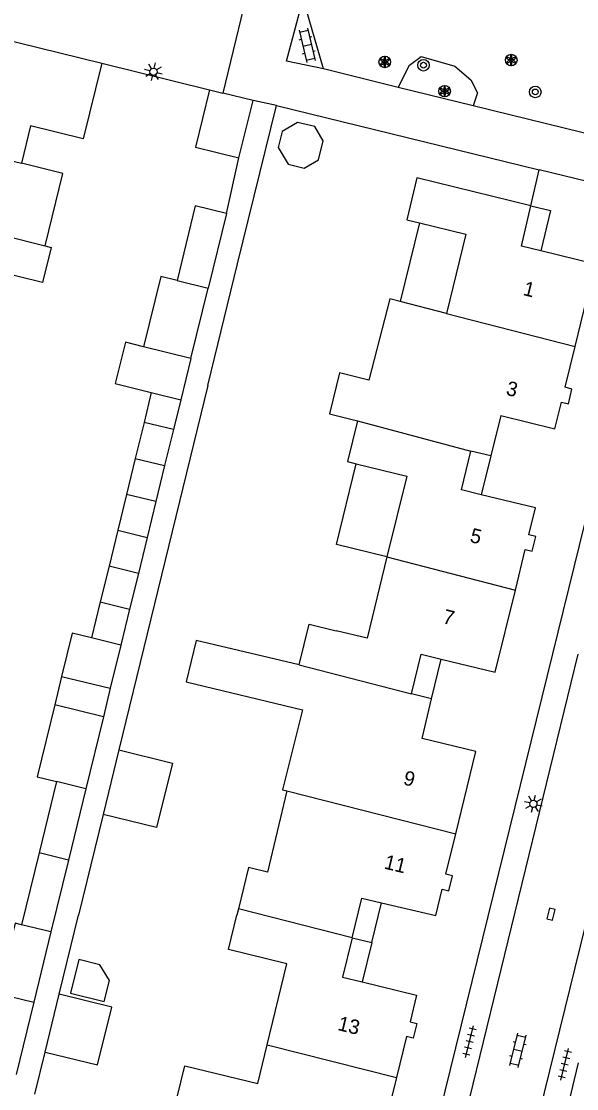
# Model space of a CAD drawing. Extents: x 128000 to 131008, y 398996 to 402500.
# Drawn here: x 128150.1 to 128188.5, y 399488 to 399561.8 of the extents above; entities that cross this region are included whole.
import ezdxf

# ---------------------------------------------------------------- set-up
doc = ezdxf.new("R2010")
doc.units = 0
for name, color, linetype in [('gg-afsc-erfafscheiding', 7, 'Continuous'), ('gg-afsc-hekwerk', 7, 'Continuous'), ('gg-afsc-muur', 7, 'Continuous'), ('gg-anno-huisnummerreeks BGT', 7, 'Continuous'), ('gg-bbg-bijgebouw', 7, 'Continuous'), ('gg-bbg-gedigitaliseerde bebouwing', 7, 'Continuous'), ('gg-bbg-gedigitaliseerde bijgebouw', 7, 'Continuous'), ('gg-bbg-hoofdgebouw', 7, 'Continuous'), ('gg-bbg-luifel en loopbrug', 7, 'Continuous'), ('gg-bbg-tussenscheiding', 7, 'Continuous'), ('gg-knt-verharding', 7, 'Continuous'), ('gt-grn-groengrens', 7, 'Continuous'), ('gt-grn-weggrens', 7, 'Continuous'), ('gt-symb-boom', 7, 'Continuous'), ('gt-symb-klinker verharding', 7, 'Continuous'), ('gt-symb-kolk', 7, 'Continuous'), ('gt-symb-lichtmast', 7, 'Continuous'), ('gt-symb-solitaire heester', 7, 'Continuous'), ('gt-symb-tegel verharding', 7, 'Continuous')]:
    doc.layers.add(name, color=color, linetype=linetype)

# ---------------------------------------------------------------- blocks, each defined once
blk = doc.blocks.new('gt0-BOOM')
at = {"layer": 'gt-symb-boom'}
for radius in [0.4, 0.2]:
    blk.add_circle((0, 0), radius, dxfattribs=at)
blk = doc.blocks.new('gt0-KOLK')
at = {"layer": 'gt-symb-kolk'}
blk.add_lwpolyline([(0, 0), (0.375, 0), (0.375, 0.4), (-0.375, 0.4), (-0.375, 0), (0, 0)], dxfattribs=at)
blk = doc.blocks.new('gt0-LMAST')
at = {"layer": 'gt-symb-lichtmast'}
for p, q in [((-0.182, 0.173), (-0.447, 0.438)), ((-0.005, 0.246), (-0.005, 0.621)), ((0.172, 0.173), (0.437, 0.438)), ((-0.255, -0.004), (-0.63, -0.004)), ((-0.182, -0.181), (-0.447, -0.446)), ((-0.005, -0.254), (-0.005, -0.629)), ((0.437, -0.446), (0.172, -0.181)), ((0.245, -0.004), (0.62, -0.004))]:
    blk.add_line(p, q, dxfattribs=at)
blk.add_circle((-0.005, -0.004), 0.25, dxfattribs=at)
blk = doc.blocks.new('gt0-KL1')
at = {"layer": 'gt-symb-klinker verharding'}
for p, q in [((-1.15, 0.3), (1.15, 0.3)), ((-1, -0.3), (-1, 0.3)), ((-0.5, 0.3), (-0.5, 0.45)), ((0, -0.3), (0, 0.3)), ((0.5, 0.3), (0.5, 0.45)), ((1, -0.3), (1, 0.3)), ((-1.15, -0.3), (1.15, -0.3)), ((-0.5, -0.45), (-0.5, -0.3)), ((0.5, -0.45), (0.5, -0.3))]:
    blk.add_line(p, q, dxfattribs=at)
blk = doc.blocks.new('gt0-SH')
at = {"layer": 'gt-symb-solitaire heester'}
blk.add_circle((0, 0), 0.4, dxfattribs=at)
for centre, start, end in [((-0.346, 0.2), 270, 30), ((-0.346, -0.2), 330, 90), ((0, 0.4), 210, 330), ((0.346, 0.2), 150, 270), ((0.346, -0.2), 90, 210), ((0, -0.4), 30, 150)]:
    blk.add_arc(centre, 0.4, start, end, dxfattribs=at)
blk = doc.blocks.new('gt0-TEG1')
at = {"layer": 'gt-symb-tegel verharding'}
for p, q in [((-1.125, 0), (1.125, 0)), ((-0.9, -0.25), (-0.9, 0.25)), ((-0.45, -0.25), (-0.45, 0.25)), ((0, -0.25), (0, 0.25)), ((0.45, -0.25), (0.45, 0.25)), ((0.9, -0.25), (0.9, 0.25))]:
    blk.add_line(p, q, dxfattribs=at)

msp = doc.modelspace()

# ---------------------------------------------------------------- linework, layer by layer
at = {"layer": 'gg-afsc-erfafscheiding'}
msp.add_line((128162.997, 399536.587), (128165.036, 399545.001), dxfattribs=at)
at = {"layer": 'gg-afsc-hekwerk'}
for p, q in [((128170.982, 399558.462), (128169.58, 399563.327)), ((128176.15, 399557.193), (128170.982, 399558.462)), ((128181.326, 399555.921), (128176.15, 399557.193)), ((128193.793, 399552.859), (128181.326, 399555.921))]:
    msp.add_line(p, q, dxfattribs=at)
at = {"layer": 'gg-afsc-muur'}
for p, q in [((128155.66, 399558.862), (128163.117, 399557.025)), ((128165.036, 399545.001), (128167.734, 399555.931)), ((128167.734, 399555.931), (128185.888, 399551.491)), ((128164.276, 399548.488), (128165.14, 399552.316)), ((128185.31, 399549.01), (128185.888, 399551.491)), ((128162.997, 399536.587), (128156.841, 399511.41)), ((128155.753, 399506.959), (128154.051, 399500)), ((128152.727, 399494.535), (128154.051, 399500)), ((128151.053, 399487.623), (128151.76, 399490.54))]:
    msp.add_line(p, q, dxfattribs=at)
at = {"layer": 'gg-bbg-bijgebouw'}
for p, q in [((128163.117, 399557.025), (128164.033, 399556.8)), ((128166.117, 399556.287), (128164.033, 399556.8)), ((128165.14, 399552.316), (128166.117, 399556.287)), ((128164.276, 399548.488), (128163.013, 399543.318)), ((128156.257, 399515.672), (128155.775, 399513.695)), ((128155.775, 399513.695), (128154.565, 399508.734)), ((128154.565, 399508.734), (128153.361, 399503.8)), ((128153.361, 399503.8), (128152.151, 399498.839)), ((128152.151, 399498.839), (128150.968, 399493.986)), ((128150.968, 399493.986), (128149.755, 399488.981))]:
    msp.add_line(p, q, dxfattribs=at)
msp.add_lwpolyline([(128163.117, 399557.025), (128162.139, 399553.054), (128165.14, 399552.316)], dxfattribs=at)
at = {"layer": 'gg-bbg-gedigitaliseerde bebouwing'}
for p, q in [((128155.66, 399558.862), (128154.372, 399553.633)), ((128176.73, 399548.05), (128177.605, 399547.836)), ((128179.475, 399541.573), (128176.274, 399542.392)), ((128168.446, 399508.577), (128167.104, 399502.969)), ((128165.108, 399500.441), (128165, 399500))]:
    msp.add_line(p, q, dxfattribs=at)
for points in [[(128154.372, 399553.633), (128150.754, 399554.524), (128150.12, 399551.949)], [(128151.763, 399546.234), (128152.988, 399551.247), (128150.12, 399551.949)], [(128177.605, 399547.836), (128180.813, 399547.052), (128179.475, 399541.573)], [(128151.763, 399546.234), (128152.166, 399546.131), (128151.579, 399543.72), (128148.288, 399544.523), (128147.67, 399542.021)], [(128176.274, 399542.392), (128175.557, 399542.576), (128174.119, 399536.963), (128172.083, 399537.46), (128171.393, 399534.634), (128173.335, 399534.16)], [(128173.335, 399534.16), (128172.644, 399531.333), (128173.238, 399531.188)], [(128173.238, 399531.188), (128176.729, 399530.335), (128175.365, 399524.75)], [(128175.365, 399524.75), (128173.991, 399519.126), (128171.851, 399519.648)], [(128169.3, 399517.284), (128169.986, 399520.102), (128171.851, 399519.648)], [(128169.3, 399517.284), (128162.19, 399518.981), (128161.504, 399516.107), (128169.536, 399514.19), (128168.141, 399508.65), (128168.446, 399508.577)], [(128167.104, 399502.969), (128165.803, 399503.287), (128165.108, 399500.441)], [(128167.088, 399491.028), (128168.456, 399496.628), (128164.418, 399497.615), (128165, 399500)], [(128159.97, 399483.75), (128161.399, 399489.587), (128166.436, 399488.357), (128167.088, 399491.028)]]:
    msp.add_lwpolyline(points, dxfattribs=at)
at = {"layer": 'gg-bbg-gedigitaliseerde bijgebouw'}
for p, q in [((128160.865, 399543.843), (128163.013, 399543.318)), ((128161.817, 399538.465), (128158.558, 399539.273)), ((128161.817, 399538.465), (128161.12, 399535.606)), ((128159.087, 399536.114), (128161.12, 399535.606)), ((128157.979, 399531.551), (128157.371, 399529.055)), ((128157.979, 399531.551), (128160.01, 399531.056)), ((128160.01, 399531.056), (128159.403, 399528.567)), ((128157.371, 399529.055), (128156.77, 399526.586)), ((128159.403, 399528.567), (128158.798, 399526.088)), ((128156.77, 399526.586), (128158.798, 399526.088)), ((128155.564, 399521.634), (128154.959, 399519.151)), ((128155.564, 399521.634), (128157.589, 399521.133)), ((128157.589, 399521.133), (128156.985, 399518.657)), ((128156.985, 399518.657), (128154.959, 399519.151)), ((128152.894, 399516.497), (128152.415, 399514.531)), ((128152.894, 399516.497), (128156.257, 399515.672)), ((128152.544, 399509.227), (128151.344, 399504.303)), ((128151.344, 399504.303), (128150.133, 399499.33))]:
    msp.add_line(p, q, dxfattribs=at)
for points in [[(128168.13, 399554.152), (128167.859, 399553.042), (128168.546, 399551.879), (128169.658, 399551.607), (128170.644, 399552.189), (128170.965, 399553.503), (128170.388, 399554.48), (128169.183, 399554.774), (128168.13, 399554.152)], [(128164.276, 399548.488), (128162.127, 399549.013), (128160.865, 399543.843)], [(128158.558, 399539.273), (128157.309, 399539.584), (128156.597, 399536.736), (128159.087, 399536.114)], [(128152.415, 399514.531), (128151.2, 399509.544), (128152.544, 399509.227)], [(128150.133, 399499.33), (128149.678, 399499.441), (128148.497, 399494.588)], [(128154.077, 399496.929), (128153.508, 399494.599), (128155.838, 399494.03), (128156.194, 399495.487), (128155.534, 399496.573), (128154.077, 399496.929)]]:
    msp.add_lwpolyline(points, dxfattribs=at)
at = {"layer": 'gg-bbg-hoofdgebouw'}
for p, q in [((128145.27, 399561.42), (128155.66, 399558.862)), ((128183.222, 399534.512), (128182.535, 399531.725)), ((128182.535, 399531.725), (128181.167, 399532.062)), ((128178.442, 399514.935), (128177.06, 399515.287)), ((128177.79, 399512.211), (128178.442, 399514.935)), ((128187.931, 399487.01), (128188.607, 399489.786))]:
    msp.add_line(p, q, dxfattribs=at)
for points in [[(128185.31, 399549.01), (128177.43, 399550.93), (128176.73, 399548.05)], [(128185.992, 399545.895), (128184.66, 399546.22), (128185.31, 399549.01)], [(128188.367, 399539.296), (128189.75, 399544.98), (128185.992, 399545.895)], [(128183.222, 399534.512), (128186.96, 399533.59), (128187.42, 399535.45), (128187.9, 399535.33), (128188.14, 399536.35), (128187.68, 399536.47), (128188.367, 399539.296)], [(128181.875, 399529.047), (128180.51, 399529.38), (128181.167, 399532.062)], [(128184.235, 399522.447), (128184.92, 399525.25), (128185.4, 399525.14), (128185.65, 399526.16), (128185.17, 399526.27), (128185.63, 399528.13), (128181.875, 399529.047)], [(128179.114, 399517.692), (128182.85, 399516.78), (128184.235, 399522.447)], [(128177.06, 399515.287), (128177.73, 399518.03), (128179.114, 399517.692)], [(128180.122, 399505.619), (128181.51, 399511.3), (128177.79, 399512.211)], [(128174.994, 399500.856), (128178.739, 399499.965), (128179.181, 399501.79), (128179.65, 399501.67), (128179.9, 399502.71), (128179.44, 399502.83), (128180.122, 399505.619)], [(128172.964, 399498.439), (128173.63, 399501.18), (128174.994, 399500.856)], [(128172.964, 399498.439), (128172.3, 399495.71), (128173.659, 399495.377)], [(128173.659, 399495.377), (128177.4, 399494.46), (128176.96, 399492.63), (128177.43, 399492.51), (128177.18, 399491.49), (128176.71, 399491.61), (128176.016, 399488.775)], [(128176.016, 399488.775), (128174.63, 399483.11), (128172.218, 399483.702)]]:
    msp.add_lwpolyline(points, dxfattribs=at)
at = {"layer": 'gg-bbg-luifel en loopbrug'}
for p, q in [((128177.605, 399547.836), (128176.274, 399542.392)), ((128161.817, 399538.465), (128163.013, 399543.318)), ((128159.087, 399536.114), (128158.586, 399534.046)), ((128161.12, 399535.606), (128160.617, 399533.544)), ((128158.586, 399534.046), (128157.979, 399531.551)), ((128160.617, 399533.544), (128158.586, 399534.046)), ((128160.617, 399533.544), (128160.01, 399531.056)), ((128182.535, 399531.725), (128181.875, 399529.047)), ((128156.77, 399526.586), (128156.168, 399524.116)), ((128158.798, 399526.088), (128158.193, 399523.609)), ((128156.168, 399524.116), (128155.564, 399521.634)), ((128158.193, 399523.609), (128156.168, 399524.116)), ((128158.193, 399523.609), (128157.589, 399521.133)), ((128156.985, 399518.657), (128156.257, 399515.672)), ((128178.442, 399514.935), (128179.114, 399517.692)), ((128156.841, 399511.41), (128155.753, 399506.959)), ((128174.324, 399498.108), (128174.994, 399500.856)), ((128172.964, 399498.439), (128174.324, 399498.108)), ((128174.324, 399498.108), (128173.659, 399495.377)), ((128151.76, 399490.54), (128152.727, 399494.535))]:
    msp.add_line(p, q, dxfattribs=at)
for points in [[(128185.31, 399549.01), (128186.67, 399548.679), (128185.992, 399545.895)], [(128160.865, 399543.843), (128159.737, 399544.117), (128158.558, 399539.273)], [(128175.365, 399524.75), (128171.874, 399525.603), (128173.238, 399531.188)], [(128154.959, 399519.151), (128153.62, 399519.479), (128152.894, 399516.497)], [(128156.841, 399511.41), (128160.541, 399510.506), (128159.454, 399506.056), (128155.753, 399506.959)], [(128151.76, 399490.54), (128155.383, 399489.655), (128156.359, 399493.648), (128152.727, 399494.535)]]:
    msp.add_lwpolyline(points, dxfattribs=at)
at = {"layer": 'gg-bbg-tussenscheiding'}
for p, q in [((128141.422, 399554.048), (128150.12, 399551.949)), ((128148.932, 399546.958), (128151.763, 399546.234)), ((128179.475, 399541.573), (128188.367, 399539.296)), ((128173.335, 399534.16), (128181.167, 399532.062)), ((128159.403, 399528.567), (128157.371, 399529.055)), ((128175.365, 399524.75), (128184.235, 399522.447)), ((128169.3, 399517.284), (128177.06, 399515.287)), ((128155.775, 399513.695), (128152.415, 399514.531)), ((128154.565, 399508.734), (128152.544, 399509.227)), ((128168.446, 399508.577), (128180.122, 399505.619)), ((128153.361, 399503.8), (128151.344, 399504.303)), ((128172.964, 399498.439), (128165.108, 399500.441)), ((128152.151, 399498.839), (128150.133, 399499.33)), ((128148.497, 399494.588), (128150.968, 399493.986)), ((128167.088, 399491.028), (128176.016, 399488.775))]:
    msp.add_line(p, q, dxfattribs=at)
at = {"layer": 'gg-knt-verharding'}
for p, q in [((128165.456, 399562.689), (128164.033, 399556.8)), ((128194.5, 399549.39), (128185.888, 399551.491)), ((128194.5, 399549.39), (128176.7, 399476.98)), ((128178.59, 399477.177), (128188.573, 399518.02)), ((128183.37, 399475.983), (128193.385, 399516.842))]:
    msp.add_line(p, q, dxfattribs=at)
msp.add_lwpolyline([(128170.982, 399558.462), (128168.43, 399559.01), (128169.58, 399563.327)], dxfattribs=at)
at = {"layer": 'gt-grn-groengrens'}
msp.add_lwpolyline([(128176.15, 399557.193), (128176.915, 399558.734), (128177.738, 399559.325), (128180.055, 399558.652), (128181.168, 399557.723), (128181.624, 399556.815), (128181.326, 399555.921)], dxfattribs=at)
at = {"layer": 'gt-grn-weggrens'}
msp.add_line((128167.734, 399555.931), (128166.117, 399556.287), dxfattribs=at)

# ---------------------------------------------------------------- block references
at = {"layer": 'gt-symb-boom', "rotation": 82.24257421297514}
msp.add_blockref('gt0-BOOM', (128177.89, 399558.722), dxfattribs=at)
at = {"layer": 'gt-symb-boom'}
msp.add_blockref('gt0-BOOM', (128185.615, 399556.876), dxfattribs=at)
at = {"layer": 'gt-symb-klinker verharding'}
for p, rotation in [((128169.853, 399560.105), -76.6446590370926), ((128184.42, 399490.649), 76.22785456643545)]:
    msp.add_blockref('gt0-KL1', p, dxfattribs=dict(at, rotation=rotation))
at = {"layer": 'gt-symb-kolk', "rotation": 76.22785456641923}
msp.add_blockref('gt0-KOLK', (128186.897, 399500.012), dxfattribs=at)
at = {"layer": 'gt-symb-lichtmast'}
for p, rotation in [((128159.234, 399558.276), 76.22785456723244), ((128185.478, 399507.693), 76.22785456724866)]:
    msp.add_blockref('gt0-LMAST', p, dxfattribs=dict(at, rotation=rotation))
at = {"layer": 'gt-symb-solitaire heester'}
for p in [(128183.95, 399559.079), (128175.215, 399558.946), (128179.351, 399556.929)]:
    msp.add_blockref('gt0-SH', p, dxfattribs=at)
at = {"layer": 'gt-symb-tegel verharding'}
for p, rotation in [((128181.071, 399491.251), 76.22785456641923), ((128187.65, 399489.695), 76.22785456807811)]:
    msp.add_blockref('gt0-TEG1', p, dxfattribs=dict(at, rotation=rotation))

# ---------------------------------------------------------------- texts
at = {"layer": 'gg-anno-huisnummerreeks BGT'}
for s, rotation, p in [('1', 346.4, (128184.715, 399542.85)), ('3', 346.8, (128183.539, 399535.955)), ('5', 346.2, (128181.041, 399525.791)), ('7', 346.3, (128179.164, 399520.183)), ('9', 346.3, (128176.439, 399509.036)), ('11', 346.5, (128175.111, 399503.225)), ('13', 346.2, (128171.904, 399492.069))]:
    msp.add_text(s, height=1, rotation=rotation, dxfattribs=at).set_placement(p)

doc.saveas('drawing.dxf')
